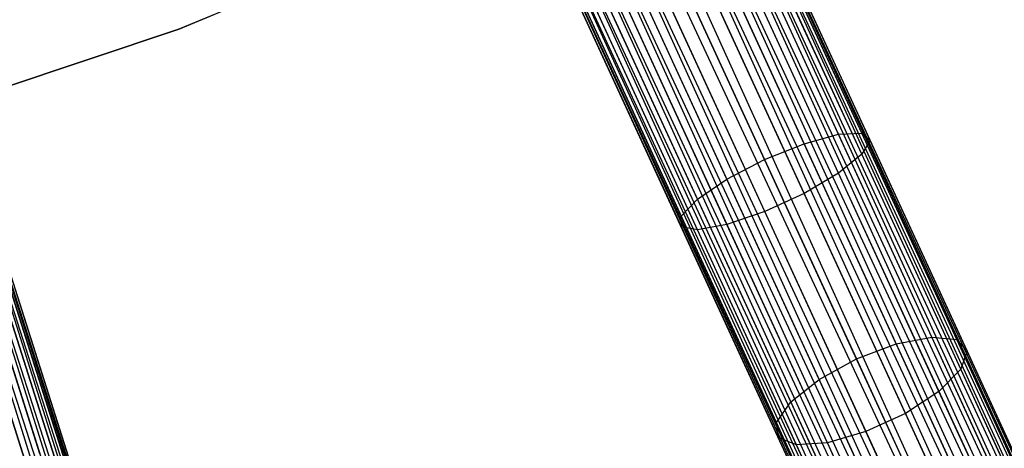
# Model space of a CAD drawing. Extents: x -102 to 102, y -101 to 102.
# Tile 298 of 481: x 20.82 to 30.25, y -63.47 to -59.36. Entities that reach past the tile are written whole.
import ezdxf

# ---------------------------------------------------------------- set-up
doc = ezdxf.new("R2010")
doc.units = 0
doc.header["$LTSCALE"] = 25.4
doc.layers.get('0').update_dxf_attribs({"linetype": 'CONTINUOUS'})

# ---------------------------------------------------------------- blocks, each defined once
blk = doc.blocks.new('NL2500011659_STL')
at = {"color": 0}
for p, q in [((34.6406, -72.8498, -7.3955), (18.9773, -38.9086, -7.191)), ((18.9773, -38.9086, -7.191), (34.5238, -72.9035, -7)), ((18.9773, -38.9086, -7.191), (34.5238, -72.9035, -7)), ((34.6406, -72.8498, -7.3955), (18.9773, -38.9086, -7.191)), ((18.9773, -38.9086, -7.809), (34.6011, -72.868, -7.809)), ((18.9773, -38.9086, -7.809), (34.6011, -72.868, -7.809)), ((19.0168, -38.8905, -7.3955), (34.6406, -72.8498, -7.3955)), ((19.0168, -38.8905, -7.6045), (34.6406, -72.8498, -7.3955)), ((34.6011, -72.868, -7.809), (19.0168, -38.8905, -7.6045)), ((19.0168, -38.8905, -7.6045), (34.6406, -72.8498, -7.3955)), ((19.0168, -38.8905, -7.3955), (34.6406, -72.8498, -7.3955)), ((34.6011, -72.868, -7.809), (19.0168, -38.8905, -7.6045)), ((34.5238, -72.9035, -7), (18.7884, -38.9955, -6.8309)), ((18.7884, -38.9955, -6.8309), (34.2711, -73.0198, -6.691)), ((18.7884, -38.9955, -6.8309), (34.2711, -73.0198, -6.691)), ((34.5238, -72.9035, -7), (18.7884, -38.9955, -6.8309)), ((18.7884, -38.9955, -8.1691), (34.4122, -72.9549, -8.1691)), ((18.7884, -38.9955, -8.1691), (34.4122, -72.9549, -8.1691)), ((18.9001, -38.9442, -7), (34.5238, -72.9035, -7)), ((18.9001, -38.9442, -7), (34.5238, -72.9035, -7)), ((34.4122, -72.9549, -8.1691), (18.9001, -38.9442, -8)), ((18.9001, -38.9442, -8), (34.6011, -72.868, -7.809)), ((18.9001, -38.9442, -8), (34.6011, -72.868, -7.809)), ((34.4122, -72.9549, -8.1691), (18.9001, -38.9442, -8)), ((18.6473, -39.0605, -6.691), (34.2711, -73.0198, -6.691)), ((18.6473, -39.0605, -6.691), (34.2711, -73.0198, -6.691)), ((34.1066, -73.0955, -8.4135), (18.6473, -39.0605, -8.309)), ((18.6473, -39.0605, -8.309), (34.4122, -72.9549, -8.1691)), ((18.6473, -39.0605, -8.309), (34.4122, -72.9549, -8.1691)), ((34.1066, -73.0955, -8.4135), (18.6473, -39.0605, -8.309)), ((18.3022, -39.2193, -6.5218), (33.926, -73.1786, -6.5218)), ((18.3022, -39.2193, -6.5218), (33.926, -73.1786, -6.5218)), ((18.3022, -39.2193, -8.4782), (33.7371, -73.2655, -8.5)), ((18.3022, -39.2193, -8.4782), (33.7371, -73.2655, -8.5)), ((18.3022, -39.2193, -8.4782), (34.1066, -73.0955, -8.4135)), ((18.3022, -39.2193, -8.4782), (34.1066, -73.0955, -8.4135)), ((34.2711, -73.0198, -6.691), (18.4828, -39.1362, -6.5865)), ((18.4828, -39.1362, -6.5865), (33.926, -73.1786, -6.5218)), ((18.4828, -39.1362, -6.5865), (33.926, -73.1786, -6.5218)), ((34.2711, -73.0198, -6.691), (18.4828, -39.1362, -6.5865)), ((18.4828, -39.1362, -8.4135), (34.1066, -73.0955, -8.4135)), ((18.4828, -39.1362, -8.4135), (34.1066, -73.0955, -8.4135)), ((18.1133, -39.3062, -6.5), (33.7371, -73.2655, -6.5)), ((18.1133, -39.3062, -6.5), (33.7371, -73.2655, -6.5)), ((18.1133, -39.3062, -8.5), (33.7371, -73.2655, -8.5)), ((18.1133, -39.3062, -8.5), (33.7371, -73.2655, -8.5)), ((33.3676, -73.4355, -8.4135), (17.9244, -39.3931, -8.4782)), ((17.9244, -39.3931, -8.4782), (33.7371, -73.2655, -8.5)), ((33.3676, -73.4355, -8.4135), (17.9244, -39.3931, -8.4782)), ((17.9244, -39.3931, -6.5218), (33.5482, -73.3524, -6.5218)), ((17.9244, -39.3931, -6.5218), (33.5482, -73.3524, -6.5218)), ((17.9244, -39.3931, -8.4782), (33.7371, -73.2655, -8.5)), ((17.7438, -39.4762, -8.4135), (33.3676, -73.4355, -8.4135)), ((17.7438, -39.4762, -8.4135), (33.3676, -73.4355, -8.4135)), ((33.5482, -73.3524, -6.5218), (17.7438, -39.4762, -6.5865)), ((17.7438, -39.4762, -6.5865), (33.2031, -73.5111, -6.691)), ((17.7438, -39.4762, -6.5865), (33.2031, -73.5111, -6.691)), ((33.5482, -73.3524, -6.5218), (17.7438, -39.4762, -6.5865)), ((33.062, -73.5761, -8.1691), (17.5793, -39.5518, -8.309)), ((17.5793, -39.5518, -8.309), (33.3676, -73.4355, -8.4135)), ((17.5793, -39.5518, -8.309), (33.3676, -73.4355, -8.4135)), ((33.062, -73.5761, -8.1691), (17.5793, -39.5518, -8.309)), ((17.5793, -39.5518, -6.691), (33.2031, -73.5111, -6.691)), ((17.5793, -39.5518, -6.691), (33.2031, -73.5111, -6.691)), ((32.8731, -73.663, -7.809), (17.3266, -39.6681, -8)), ((17.3266, -39.6681, -8), (33.062, -73.5761, -8.1691)), ((17.3266, -39.6681, -8), (33.062, -73.5761, -8.1691)), ((32.8731, -73.663, -7.809), (17.3266, -39.6681, -8)), ((17.3266, -39.6681, -7), (32.9503, -73.6274, -7)), ((17.3266, -39.6681, -7), (32.9503, -73.6274, -7)), ((17.4382, -39.6168, -8.1691), (33.062, -73.5761, -8.1691)), ((17.4382, -39.6168, -8.1691), (33.062, -73.5761, -8.1691)), ((33.2031, -73.5111, -6.691), (17.4382, -39.6168, -6.8309)), ((17.4382, -39.6168, -6.8309), (32.9503, -73.6274, -7)), ((17.4382, -39.6168, -6.8309), (32.9503, -73.6274, -7)), ((33.2031, -73.5111, -6.691), (17.4382, -39.6168, -6.8309)), ((32.8336, -73.6811, -7.3955), (17.2098, -39.7218, -7.6045)), ((17.2098, -39.7218, -7.3955), (32.8336, -73.6811, -7.3955)), ((32.8336, -73.6811, -7.3955), (17.2098, -39.7218, -7.6045)), ((17.2098, -39.7218, -7.6045), (32.8731, -73.663, -7.809)), ((17.2098, -39.7218, -7.6045), (32.8731, -73.663, -7.809)), ((17.2098, -39.7218, -7.3955), (32.8336, -73.6811, -7.3955)), ((17.2493, -39.7037, -7.809), (32.8731, -73.663, -7.809)), ((17.2493, -39.7037, -7.809), (32.8731, -73.663, -7.809)), ((32.9503, -73.6274, -7), (17.2493, -39.7037, -7.191)), ((17.2493, -39.7037, -7.191), (32.8336, -73.6811, -7.3955)), ((17.2493, -39.7037, -7.191), (32.8336, -73.6811, -7.3955)), ((32.9503, -73.6274, -7), (17.2493, -39.7037, -7.191)), ((25.3041, -76.5917, -7), (13.8548, -41.007, -6.8309)), ((13.8548, -41.007, -6.8309), (25.0389, -76.676, -6.691)), ((13.8548, -41.007, -6.8309), (25.0389, -76.676, -6.691)), ((25.3041, -76.5917, -7), (13.8548, -41.007, -6.8309)), ((13.8548, -41.007, -8.1691), (25.187, -76.6289, -8.1691)), ((13.8548, -41.007, -8.1691), (25.187, -76.6289, -8.1691)), ((13.9719, -40.9698, -7), (25.3041, -76.5917, -7)), ((13.9719, -40.9698, -7), (25.3041, -76.5917, -7)), ((25.187, -76.6289, -8.1691), (13.9719, -40.9698, -8)), ((13.9719, -40.9698, -8), (25.3851, -76.5659, -7.809)), ((13.9719, -40.9698, -8), (25.3851, -76.5659, -7.809)), ((25.187, -76.6289, -8.1691), (13.9719, -40.9698, -8)), ((25.4265, -76.5527, -7.3955), (14.0529, -40.944, -7.191)), ((14.0529, -40.944, -7.191), (25.3041, -76.5917, -7)), ((14.0529, -40.944, -7.191), (25.3041, -76.5917, -7)), ((25.4265, -76.5527, -7.3955), (14.0529, -40.944, -7.191)), ((14.0529, -40.944, -7.809), (25.3851, -76.5659, -7.809)), ((14.0529, -40.944, -7.809), (25.3851, -76.5659, -7.809)), ((14.0944, -40.9308, -7.3955), (25.4265, -76.5527, -7.3955)), ((14.0944, -40.9308, -7.6045), (25.4265, -76.5527, -7.3955)), ((25.3851, -76.5659, -7.809), (14.0944, -40.9308, -7.6045)), ((14.0944, -40.9308, -7.6045), (25.4265, -76.5527, -7.3955)), ((14.0944, -40.9308, -7.3955), (25.4265, -76.5527, -7.3955)), ((25.3851, -76.5659, -7.809), (14.0944, -40.9308, -7.6045)), ((13.7068, -41.0541, -6.691), (25.0389, -76.676, -6.691)), ((13.7068, -41.0541, -6.691), (25.0389, -76.676, -6.691)), ((13.7068, -41.0541, -8.309), (25.187, -76.6289, -8.1691)), ((13.7068, -41.0541, -8.309), (25.187, -76.6289, -8.1691)), ((22.3468, -59.4499, -308.5), (26.7266, -57.6148, -308.5)), ((26.7266, -57.6148, -318), (22.3468, -59.4499, -318)), ((22.3468, -59.4499, -308.5), (26.7266, -57.6148, -308.5)), ((26.7266, -57.6148, -318), (22.3468, -59.4499, -318)), ((28.8858, -60.4454, -306.6683), (27.9503, -58.412, -307.0599)), ((28.8858, -60.4454, -306.6683), (27.9503, -58.412, -307.0599)), ((28.9649, -60.5132, -307.0709), (28.0097, -58.4371, -307.4707)), ((28.9649, -60.5132, -307.0709), (28.0097, -58.4371, -307.4707)), ((28.6625, -60.4574, -306.3177), (27.7441, -58.4612, -306.7021)), ((28.6625, -60.4574, -306.3177), (27.7441, -58.4612, -306.7021)), ((28.886, -60.6492, -307.4558), (27.912, -58.5322, -307.8635)), ((28.886, -60.6492, -307.4558), (27.912, -58.5322, -307.8635)), ((28.3335, -60.5472, -306.0798), (27.4267, -58.5763, -306.4594)), ((28.3335, -60.5472, -306.0798), (27.4267, -58.5763, -306.4594)), ((28.6627, -60.8297, -307.7567), (27.6741, -58.6809, -308.1705)), ((28.6627, -60.8297, -307.7567), (27.6741, -58.6809, -308.1705)), ((27.053, -58.7372, -306.3735), (27.9557, -60.6992, -305.9957)), ((27.053, -58.7372, -306.3735), (27.9557, -60.6992, -305.9957)), ((27.5945, -60.8872, -306.0798), (26.6877, -58.9163, -306.4594)), ((27.5945, -60.8872, -306.0798), (26.6877, -58.9163, -306.4594)), ((28.3338, -61.0236, -307.9213), (27.3372, -58.8573, -308.3385)), ((28.3338, -61.0236, -307.9213), (27.3372, -58.8573, -308.3385)), ((27.3122, -61.0786, -306.3177), (26.3938, -59.0824, -306.7021)), ((27.3122, -61.0786, -306.3177), (26.3938, -59.0824, -306.7021)), ((27.9561, -61.1974, -307.9213), (26.9594, -59.0311, -308.3385)), ((27.9561, -61.1974, -307.9213), (26.9594, -59.0311, -308.3385)), ((27.1578, -61.2404, -306.6683), (26.2223, -59.207, -307.0599)), ((27.1578, -61.2404, -306.6683), (26.2223, -59.207, -307.0599)), ((27.5948, -61.321, -307.7567), (26.6061, -59.1722, -308.1705)), ((27.5948, -61.321, -307.7567), (26.6061, -59.1722, -308.1705)), ((27.1579, -61.3446, -307.0709), (26.2027, -59.2685, -307.4707)), ((27.1579, -61.3446, -307.0709), (26.2027, -59.2685, -307.4707)), ((27.3124, -61.3731, -307.4558), (26.3385, -59.2562, -307.8635)), ((27.3124, -61.3731, -307.4558), (26.3385, -59.2562, -307.8635)), ((17.8422, -60.9525, -308.5), (22.3468, -59.4499, -308.5)), ((22.3468, -59.4499, -318), (17.8422, -60.9525, -318)), ((17.8422, -60.9525, -308.5), (22.3468, -59.4499, -308.5)), ((22.3468, -59.4499, -318), (17.8422, -60.9525, -318)), ((22.3468, -59.4499, -308.5), (22.3468, -59.4499, -318)), ((22.3468, -59.4499, -308.5), (22.3468, -59.4499, -318)), ((28.3335, -60.5472, -306.0798), (28.6625, -60.4574, -306.3177)), ((28.3335, -60.5472, -306.0798), (28.6625, -60.4574, -306.3177)), ((28.6625, -60.4574, -306.3177), (28.8858, -60.4454, -306.6683)), ((28.6625, -60.4574, -306.3177), (28.8858, -60.4454, -306.6683)), ((29.5563, -62.4001, -305.6828), (28.6625, -60.4574, -306.3177)), ((29.5563, -62.4001, -305.6828), (28.6625, -60.4574, -306.3177)), ((28.8858, -60.4454, -306.6683), (28.9649, -60.5132, -307.0709)), ((29.7962, -62.4243, -306.0215), (28.8858, -60.4454, -306.6683)), ((29.7962, -62.4243, -306.0215), (28.8858, -60.4454, -306.6683)), ((28.8858, -60.4454, -306.6683), (28.9649, -60.5132, -307.0709)), ((28.9649, -60.5132, -307.0709), (28.886, -60.6492, -307.4558)), ((28.9649, -60.5132, -307.0709), (28.886, -60.6492, -307.4558)), ((29.8944, -62.5337, -306.4105), (28.9649, -60.5132, -307.0709)), ((29.8944, -62.5337, -306.4105), (28.9649, -60.5132, -307.0709)), ((27.9557, -60.6992, -305.9957), (28.3335, -60.5472, -306.0798)), ((27.9557, -60.6992, -305.9957), (28.3335, -60.5472, -306.0798)), ((29.216, -62.4653, -305.4529), (28.3335, -60.5472, -306.0798)), ((29.216, -62.4653, -305.4529), (28.3335, -60.5472, -306.0798)), ((27.5945, -60.8872, -306.0798), (27.9557, -60.6992, -305.9957)), ((27.5945, -60.8872, -306.0798), (27.9557, -60.6992, -305.9957)), ((27.9557, -60.6992, -305.9957), (28.8342, -62.6087, -305.3716)), ((27.9557, -60.6992, -305.9957), (28.8342, -62.6087, -305.3716)), ((28.886, -60.6492, -307.4558), (28.6627, -60.8297, -307.7567)), ((28.886, -60.6492, -307.4558), (28.6627, -60.8297, -307.7567)), ((29.8338, -62.7093, -306.7825), (28.886, -60.6492, -307.4558)), ((29.8338, -62.7093, -306.7825), (28.886, -60.6492, -307.4558)), ((27.3122, -61.0786, -306.3177), (27.5945, -60.8872, -306.0798)), ((27.3122, -61.0786, -306.3177), (27.5945, -60.8872, -306.0798)), ((28.4769, -62.8053, -305.4529), (27.5945, -60.8872, -306.0798)), ((28.4769, -62.8053, -305.4529), (27.5945, -60.8872, -306.0798)), ((28.6627, -60.8297, -307.7567), (28.3338, -61.0236, -307.9213)), ((28.6627, -60.8297, -307.7567), (28.3338, -61.0236, -307.9213)), ((29.6249, -62.9209, -307.0731), (28.6627, -60.8297, -307.7567)), ((29.6249, -62.9209, -307.0731), (28.6627, -60.8297, -307.7567)), ((27.1578, -61.2404, -306.6683), (27.3122, -61.0786, -306.3177)), ((27.1578, -61.2404, -306.6683), (27.3122, -61.0786, -306.3177)), ((28.206, -63.0213, -305.6828), (27.3122, -61.0786, -306.3177)), ((28.206, -63.0213, -305.6828), (27.3122, -61.0786, -306.3177)), ((28.3338, -61.0236, -307.9213), (27.9561, -61.1974, -307.9213)), ((28.3338, -61.0236, -307.9213), (27.9561, -61.1974, -307.9213)), ((29.3038, -63.1319, -307.2322), (28.3338, -61.0236, -307.9213)), ((29.3038, -63.1319, -307.2322), (28.3338, -61.0236, -307.9213)), ((27.1579, -61.3446, -307.0709), (27.1578, -61.2404, -306.6683)), ((28.0682, -63.2193, -306.0215), (27.1578, -61.2404, -306.6683)), ((27.1579, -61.3446, -307.0709), (27.1578, -61.2404, -306.6683)), ((28.0682, -63.2193, -306.0215), (27.1578, -61.2404, -306.6683)), ((27.9561, -61.1974, -307.9213), (27.5948, -61.321, -307.7567)), ((27.9561, -61.1974, -307.9213), (27.5948, -61.321, -307.7567)), ((28.926, -63.3057, -307.2322), (27.9561, -61.1974, -307.9213)), ((28.926, -63.3057, -307.2322), (27.9561, -61.1974, -307.9213)), ((27.3124, -61.3731, -307.4558), (27.1579, -61.3446, -307.0709)), ((28.0874, -63.365, -306.4105), (27.1579, -61.3446, -307.0709)), ((27.3124, -61.3731, -307.4558), (27.1579, -61.3446, -307.0709)), ((28.0874, -63.365, -306.4105), (27.1579, -61.3446, -307.0709)), ((27.5948, -61.321, -307.7567), (27.3124, -61.3731, -307.4558)), ((27.5948, -61.321, -307.7567), (27.3124, -61.3731, -307.4558)), ((28.2603, -63.4333, -306.7825), (27.3124, -61.3731, -307.4558)), ((28.2603, -63.4333, -306.7825), (27.3124, -61.3731, -307.4558)), ((28.5569, -63.4123, -307.0731), (27.5948, -61.321, -307.7567)), ((28.5569, -63.4123, -307.0731), (27.5948, -61.321, -307.7567)), ((21.0166, -63.5196, -306.3177), (20.3505, -61.4257, -306.7021)), ((21.0166, -63.5196, -306.3177), (20.3505, -61.4257, -306.7021)), ((21.2397, -63.5351, -306.6683), (20.5612, -61.4022, -307.0599)), ((21.2397, -63.5351, -306.6683), (20.5612, -61.4022, -307.0599)), ((21.3098, -63.6122, -307.0709), (20.617, -61.4344, -307.4707)), ((21.3098, -63.6122, -307.0709), (20.617, -61.4344, -307.4707)), ((21.2148, -63.7374, -307.4558), (20.5084, -61.5168, -307.8635)), ((21.2148, -63.7374, -307.4558), (20.5084, -61.5168, -307.8635)), ((20.9711, -63.8891, -307.7567), (20.254, -61.6351, -308.1705)), ((20.9711, -63.8891, -307.7567), (20.254, -61.6351, -308.1705)), ((29.216, -62.4653, -305.4529), (29.5563, -62.4001, -305.6828)), ((29.216, -62.4653, -305.4529), (29.5563, -62.4001, -305.6828)), ((29.5563, -62.4001, -305.6828), (29.7962, -62.4243, -306.0215)), ((30.4135, -64.2634, -304.8056), (29.5563, -62.4001, -305.6828)), ((30.4135, -64.2634, -304.8056), (29.5563, -62.4001, -305.6828)), ((29.5563, -62.4001, -305.6828), (29.7962, -62.4243, -306.0215)), ((28.8342, -62.6087, -305.3716), (29.216, -62.4653, -305.4529)), ((28.8342, -62.6087, -305.3716), (29.216, -62.4653, -305.4529)), ((30.0624, -64.3051, -304.5868), (29.216, -62.4653, -305.4529)), ((30.0624, -64.3051, -304.5868), (29.216, -62.4653, -305.4529)), ((29.7962, -62.4243, -306.0215), (29.8944, -62.5337, -306.4105)), ((30.6695, -64.3223, -305.128), (29.7962, -62.4243, -306.0215)), ((30.6695, -64.3223, -305.128), (29.7962, -62.4243, -306.0215)), ((29.7962, -62.4243, -306.0215), (29.8944, -62.5337, -306.4105)), ((29.8944, -62.5337, -306.4105), (29.8338, -62.7093, -306.7825)), ((29.8944, -62.5337, -306.4105), (29.8338, -62.7093, -306.7825)), ((30.786, -64.4715, -305.4983), (29.8944, -62.5337, -306.4105)), ((30.786, -64.4715, -305.4983), (29.8944, -62.5337, -306.4105)), ((28.4769, -62.8053, -305.4529), (28.8342, -62.6087, -305.3716)), ((28.4769, -62.8053, -305.4529), (28.8342, -62.6087, -305.3716)), ((28.8342, -62.6087, -305.3716), (29.6768, -64.4401, -304.5094)), ((28.8342, -62.6087, -305.3716), (29.6768, -64.4401, -304.5094)), ((29.8338, -62.7093, -306.7825), (29.6249, -62.9209, -307.0731)), ((29.8338, -62.7093, -306.7825), (29.6249, -62.9209, -307.0731)), ((30.7429, -64.6853, -305.8523), (29.8338, -62.7093, -306.7825)), ((30.7429, -64.6853, -305.8523), (29.8338, -62.7093, -306.7825)), ((28.206, -63.0213, -305.6828), (28.4769, -62.8053, -305.4529)), ((28.206, -63.0213, -305.6828), (28.4769, -62.8053, -305.4529)), ((29.3234, -64.6451, -304.5868), (28.4769, -62.8053, -305.4529)), ((29.3234, -64.6451, -304.5868), (28.4769, -62.8053, -305.4529)), ((29.6249, -62.9209, -307.0731), (29.3038, -63.1319, -307.2322)), ((29.6249, -62.9209, -307.0731), (29.3038, -63.1319, -307.2322)), ((30.5477, -64.9267, -306.1289), (29.6249, -62.9209, -307.0731)), ((30.5477, -64.9267, -306.1289), (29.6249, -62.9209, -307.0731)), ((28.0682, -63.2193, -306.0215), (28.206, -63.0213, -305.6828)), ((28.0682, -63.2193, -306.0215), (28.206, -63.0213, -305.6828)), ((29.0633, -64.8846, -304.8056), (28.206, -63.0213, -305.6828)), ((29.0633, -64.8846, -304.8056), (28.206, -63.0213, -305.6828)), ((29.3038, -63.1319, -307.2322), (28.926, -63.3057, -307.2322)), ((29.3038, -63.1319, -307.2322), (28.926, -63.3057, -307.2322)), ((30.2341, -65.1539, -306.2803), (29.3038, -63.1319, -307.2322)), ((30.2341, -65.1539, -306.2803), (29.3038, -63.1319, -307.2322)), ((28.0874, -63.365, -306.4105), (28.0682, -63.2193, -306.0215)), ((28.9414, -65.1173, -305.128), (28.0682, -63.2193, -306.0215)), ((28.0874, -63.365, -306.4105), (28.0682, -63.2193, -306.0215)), ((28.9414, -65.1173, -305.128), (28.0682, -63.2193, -306.0215)), ((28.926, -63.3057, -307.2322), (28.5569, -63.4123, -307.0731)), ((28.926, -63.3057, -307.2322), (28.5569, -63.4123, -307.0731)), ((29.8563, -65.3277, -306.2803), (28.926, -63.3057, -307.2322)), ((29.8563, -65.3277, -306.2803), (28.926, -63.3057, -307.2322)), ((28.2603, -63.4333, -306.7825), (28.0874, -63.365, -306.4105)), ((28.979, -65.3029, -305.4983), (28.0874, -63.365, -306.4105)), ((28.2603, -63.4333, -306.7825), (28.0874, -63.365, -306.4105)), ((28.979, -65.3029, -305.4983), (28.0874, -63.365, -306.4105)), ((28.5569, -63.4123, -307.0731), (28.2603, -63.4333, -306.7825)), ((28.5569, -63.4123, -307.0731), (28.2603, -63.4333, -306.7825)), ((29.1694, -65.4092, -305.8523), (28.2603, -63.4333, -306.7825)), ((29.1694, -65.4092, -305.8523), (28.2603, -63.4333, -306.7825)), ((29.4797, -65.418, -306.1289), (28.5569, -63.4123, -307.0731)), ((29.4797, -65.418, -306.1289), (28.5569, -63.4123, -307.0731))]:
    blk.add_line(p, q, dxfattribs=at)

msp = doc.modelspace()

# ---------------------------------------------------------------- block references
at = {"color": 0}
msp.add_blockref('NL2500011659_STL', (0, 0), dxfattribs=at)

doc.saveas('drawing.dxf')
